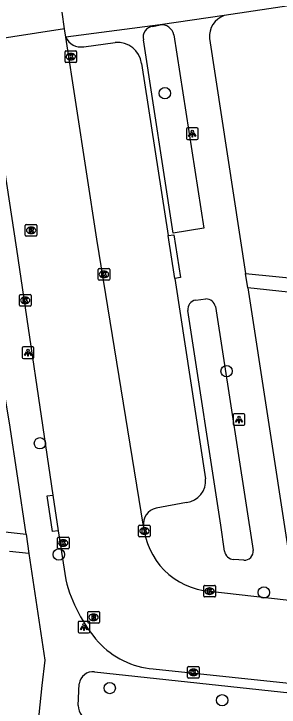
# Model space of a CAD drawing. Extents: x 162026 to 163499, y 387297 to 388169.
# Drawn here: x 162667.9 to 162690.8, y 387498.1 to 387558 of the extents above; entities that cross this region are included whole.
import ezdxf

# ---------------------------------------------------------------- set-up
doc = ezdxf.new("R2010")
doc.units = 0
for name, color, linetype in [('IMGEO_Boom', 7, 'Continuous'), ('IMGEO_Kolk', 7, 'Continuous'), ('IMGEO_Lichtpunt', 7, 'Continuous'), ('IMGEO_Rijbaan_lokaal_open', 7, 'Continuous'), ('IMGEO_Rioolput', 7, 'Continuous'), ('IMGEO_Voetpad_open', 7, 'Continuous')]:
    doc.layers.add(name, color=color, linetype=linetype)

msp = doc.modelspace()

# ---------------------------------------------------------------- linework, layer by layer
at = {"layer": 'IMGEO_Boom'}
for centre in [(162680.943, 387551.126), (162686.27, 387527.127), (162670.173, 387520.896), (162671.8, 387511.295), (162689.481, 387508.019), (162676.187, 387499.767), (162685.881, 387498.715)]:
    msp.add_circle(centre, 0.489, dxfattribs=at)
at = {"layer": 'IMGEO_Kolk'}
for p, q in [((162672.332, 387553.859), (162672.332, 387554.711)), ((162672.407, 387554.785), (162673.259, 387554.785)), ((162672.82, 387554.565), (162672.845, 387554.565)), ((162673.333, 387554.711), (162673.333, 387553.859)), ((162673.259, 387553.785), (162672.407, 387553.785)), ((162672.843, 387554.005), (162672.818, 387554.005)), ((162675.189, 387535.056), (162675.189, 387535.908)), ((162675.264, 387535.982), (162676.116, 387535.982)), ((162676.19, 387535.908), (162676.19, 387535.056)), ((162675.7, 387535.202), (162675.675, 387535.202)), ((162675.677, 387535.762), (162675.702, 387535.762)), ((162676.116, 387534.982), (162675.264, 387534.982)), ((162668.399, 387532.815), (162668.399, 387533.667)), ((162668.474, 387533.741), (162669.326, 387533.741)), ((162668.887, 387533.521), (162668.912, 387533.521)), ((162669.4, 387533.667), (162669.4, 387532.815)), ((162668.91, 387532.961), (162668.885, 387532.961)), ((162669.326, 387532.741), (162668.474, 387532.741)), ((162678.676, 387512.897), (162678.676, 387513.749)), ((162678.751, 387513.823), (162679.603, 387513.823)), ((162679.677, 387513.749), (162679.677, 387512.897)), ((162679.164, 387513.603), (162679.189, 387513.603)), ((162671.678, 387511.863), (162671.678, 387512.715)), ((162671.753, 387512.789), (162672.605, 387512.789)), ((162672.166, 387512.569), (162672.191, 387512.569)), ((162672.679, 387512.715), (162672.679, 387511.863)), ((162679.603, 387512.823), (162678.751, 387512.823)), ((162679.187, 387513.043), (162679.162, 387513.043)), ((162672.189, 387512.009), (162672.164, 387512.009)), ((162672.605, 387511.789), (162671.753, 387511.789)), ((162684.297, 387507.704), (162684.297, 387508.556)), ((162684.372, 387508.63), (162685.224, 387508.63)), ((162684.785, 387508.41), (162684.81, 387508.41)), ((162685.298, 387508.556), (162685.298, 387507.704)), ((162684.808, 387507.85), (162684.783, 387507.85)), ((162685.224, 387507.63), (162684.372, 387507.63)), ((162682.902, 387500.698), (162682.902, 387501.55)), ((162682.977, 387501.624), (162683.829, 387501.624)), ((162683.39, 387501.404), (162683.415, 387501.404)), ((162683.903, 387501.55), (162683.903, 387500.698)), ((162683.829, 387500.624), (162682.977, 387500.624)), ((162683.413, 387500.844), (162683.388, 387500.844))]:
    msp.add_line(p, q, dxfattribs=at)
for points in [[(162672.332, 387553.859), (162672.332, 387554.711)], [(162672.407, 387554.785), (162673.259, 387554.785)], [(162672.653, 387554.485), (162672.776, 387554.485), (162672.776, 387554.334), (162672.906, 387554.485), (162673.07, 387554.485), (162672.924, 387554.334), (162673.077, 387554.085), (162672.925, 387554.085), (162672.84, 387554.249), (162672.776, 387554.182), (162672.776, 387554.085), (162672.653, 387554.085), (162672.653, 387554.485)], [(162673.333, 387554.711), (162673.333, 387553.859)], [(162673.259, 387553.785), (162672.407, 387553.785)], [(162675.189, 387535.056), (162675.189, 387535.908)], [(162675.264, 387535.982), (162676.116, 387535.982)], [(162676.19, 387535.908), (162676.19, 387535.056)], [(162675.51, 387535.682), (162675.633, 387535.682), (162675.633, 387535.531), (162675.763, 387535.682), (162675.927, 387535.682), (162675.781, 387535.531), (162675.934, 387535.282), (162675.782, 387535.282), (162675.697, 387535.446), (162675.633, 387535.379), (162675.633, 387535.282), (162675.51, 387535.282), (162675.51, 387535.682)], [(162676.116, 387534.982), (162675.264, 387534.982)], [(162668.399, 387532.815), (162668.399, 387533.667)], [(162668.474, 387533.741), (162669.326, 387533.741)], [(162668.72, 387533.441), (162668.843, 387533.441), (162668.843, 387533.29), (162668.973, 387533.441), (162669.137, 387533.441), (162668.991, 387533.29), (162669.144, 387533.041), (162668.992, 387533.041), (162668.907, 387533.205), (162668.843, 387533.138), (162668.843, 387533.041), (162668.72, 387533.041), (162668.72, 387533.441)], [(162669.4, 387533.667), (162669.4, 387532.815)], [(162669.326, 387532.741), (162668.474, 387532.741)], [(162678.676, 387512.897), (162678.676, 387513.749)], [(162678.751, 387513.823), (162679.603, 387513.823)], [(162679.677, 387513.749), (162679.677, 387512.897)], [(162678.997, 387513.523), (162679.12, 387513.523), (162679.12, 387513.372), (162679.25, 387513.523), (162679.414, 387513.523), (162679.268, 387513.372), (162679.421, 387513.123), (162679.269, 387513.123), (162679.184, 387513.287), (162679.12, 387513.22), (162679.12, 387513.123), (162678.997, 387513.123), (162678.997, 387513.523)], [(162671.678, 387511.863), (162671.678, 387512.715)], [(162671.753, 387512.789), (162672.605, 387512.789)], [(162671.999, 387512.489), (162672.122, 387512.489), (162672.122, 387512.338), (162672.252, 387512.489), (162672.416, 387512.489), (162672.27, 387512.338), (162672.423, 387512.089), (162672.271, 387512.089), (162672.186, 387512.253), (162672.122, 387512.186), (162672.122, 387512.089), (162671.999, 387512.089), (162671.999, 387512.489)], [(162672.679, 387512.715), (162672.679, 387511.863)], [(162679.603, 387512.823), (162678.751, 387512.823)], [(162672.605, 387511.789), (162671.753, 387511.789)], [(162684.297, 387507.704), (162684.297, 387508.556)], [(162684.372, 387508.63), (162685.224, 387508.63)], [(162684.618, 387508.33), (162684.741, 387508.33), (162684.741, 387508.179), (162684.871, 387508.33), (162685.035, 387508.33), (162684.889, 387508.179), (162685.042, 387507.93), (162684.89, 387507.93), (162684.805, 387508.094), (162684.741, 387508.027), (162684.741, 387507.93), (162684.618, 387507.93), (162684.618, 387508.33)], [(162685.298, 387508.556), (162685.298, 387507.704)], [(162685.224, 387507.63), (162684.372, 387507.63)], [(162682.902, 387500.698), (162682.902, 387501.55)], [(162682.977, 387501.624), (162683.829, 387501.624)], [(162683.223, 387501.324), (162683.346, 387501.324), (162683.346, 387501.173), (162683.476, 387501.324), (162683.64, 387501.324), (162683.494, 387501.173), (162683.647, 387500.924), (162683.495, 387500.924), (162683.41, 387501.088), (162683.346, 387501.021), (162683.346, 387500.924), (162683.223, 387500.924), (162683.223, 387501.324)], [(162683.903, 387501.55), (162683.903, 387500.698)], [(162683.829, 387500.624), (162682.977, 387500.624)]]:
    msp.add_lwpolyline(points, dxfattribs=at)
for centre, start, end in [((162672.409, 387554.709), 91.55205, 178.44795), ((162672.409, 387554.709), 91.55205, 178.44795), ((162673.257, 387554.709), 1.55205, 88.44795), ((162673.257, 387554.709), 1.55205, 88.44795), ((162672.409, 387553.861), 181.55205, 268.44795), ((162672.409, 387553.861), 181.55205, 268.44795), ((162673.257, 387553.861), 271.55205, 358.44795), ((162673.257, 387553.861), 271.55205, 358.44795), ((162675.266, 387535.906), 91.55205, 178.44795), ((162675.266, 387535.906), 91.55205, 178.44795), ((162676.114, 387535.906), 1.55205, 88.44795), ((162676.114, 387535.906), 1.55205, 88.44795), ((162675.266, 387535.058), 181.55205, 268.44795), ((162675.266, 387535.058), 181.55205, 268.44795), ((162676.114, 387535.058), 271.55205, 358.44795), ((162676.114, 387535.058), 271.55205, 358.44795), ((162668.476, 387533.665), 91.55205, 178.44795), ((162668.476, 387533.665), 91.55205, 178.44795), ((162669.324, 387533.665), 1.55205, 88.44795), ((162669.324, 387533.665), 1.55205, 88.44795), ((162668.476, 387532.817), 181.55205, 268.44795), ((162668.476, 387532.817), 181.55205, 268.44795), ((162669.324, 387532.817), 271.55205, 358.44795), ((162669.324, 387532.817), 271.55205, 358.44795), ((162678.753, 387513.747), 91.55205, 178.44795), ((162678.753, 387513.747), 91.55205, 178.44795), ((162679.601, 387513.747), 1.55205, 88.44795), ((162679.601, 387513.747), 1.55205, 88.44795), ((162671.755, 387512.713), 91.55205, 178.44795), ((162671.755, 387512.713), 91.55205, 178.44795), ((162672.603, 387512.713), 1.55205, 88.44795), ((162672.603, 387512.713), 1.55205, 88.44795), ((162678.753, 387512.899), 181.55205, 268.44795), ((162678.753, 387512.899), 181.55205, 268.44795), ((162679.601, 387512.899), 271.55205, 358.44795), ((162679.601, 387512.899), 271.55205, 358.44795), ((162671.755, 387511.865), 181.55205, 268.44795), ((162671.755, 387511.865), 181.55205, 268.44795), ((162672.603, 387511.865), 271.55205, 358.44795), ((162672.603, 387511.865), 271.55205, 358.44795), ((162684.374, 387508.554), 91.55205, 178.44795), ((162684.374, 387508.554), 91.55205, 178.44795), ((162685.222, 387508.554), 1.55205, 88.44795), ((162685.222, 387508.554), 1.55205, 88.44795), ((162684.374, 387507.706), 181.55205, 268.44795), ((162684.374, 387507.706), 181.55205, 268.44795), ((162685.222, 387507.706), 271.55205, 358.44795), ((162685.222, 387507.706), 271.55205, 358.44795), ((162682.979, 387501.548), 91.55205, 178.44795), ((162682.979, 387501.548), 91.55205, 178.44795), ((162683.827, 387501.548), 1.55205, 88.44795), ((162683.827, 387501.548), 1.55205, 88.44795), ((162682.979, 387500.7), 181.55205, 268.44795), ((162682.979, 387500.7), 181.55205, 268.44795), ((162683.827, 387500.7), 271.55205, 358.44795), ((162683.827, 387500.7), 271.55205, 358.44795)]:
    msp.add_arc(centre, 0.0765, start, end, dxfattribs=at)
for centre, major_axis, ratio, start_param, end_param in [((162672.819, 387554.285), (-0.387, 0.002), 0.722429, 4.712389, 7.853982), ((162672.844, 387554.285), (-0.39, 0.002), 0.717154, 1.570796, 4.712389), ((162675.676, 387535.482), (-0.387, 0.002), 0.722429, 4.712389, 7.853982), ((162675.701, 387535.482), (-0.39, 0.002), 0.717154, 1.570796, 4.712389), ((162668.886, 387533.241), (-0.387, 0.002), 0.722429, 4.712389, 7.853982), ((162668.911, 387533.241), (-0.39, 0.002), 0.717154, 1.570796, 4.712389), ((162679.163, 387513.323), (-0.387, 0.002), 0.722429, 4.712389, 7.853982), ((162679.188, 387513.323), (-0.39, 0.002), 0.717154, 1.570796, 4.712389), ((162672.165, 387512.289), (-0.387, 0.002), 0.722429, 4.712389, 7.853982), ((162672.19, 387512.289), (-0.39, 0.002), 0.717154, 1.570796, 4.712389), ((162684.784, 387508.13), (-0.387, 0.002), 0.722429, 4.712389, 7.853982), ((162684.809, 387508.13), (-0.39, 0.002), 0.717154, 1.570796, 4.712389), ((162683.389, 387501.124), (-0.387, 0.002), 0.722429, 4.712389, 7.853982), ((162683.414, 387501.124), (-0.39, 0.002), 0.717154, 1.570796, 4.712389)]:
    msp.add_ellipse(centre, major_axis=major_axis, ratio=ratio, start_param=start_param, end_param=end_param, dxfattribs=at)
at = {"layer": 'IMGEO_Lichtpunt'}
for p, q in [((162682.807, 387548.029), (162682.807, 387547.222)), ((162682.807, 387548.029), (162682.807, 387547.222)), ((162683.709, 387548.124), (162682.901, 387548.124)), ((162683.709, 387548.124), (162682.901, 387548.124)), ((162683.803, 387547.222), (162683.803, 387548.029)), ((162683.803, 387547.222), (162683.803, 387548.029)), ((162682.901, 387547.128), (162683.709, 387547.128)), ((162682.901, 387547.128), (162683.709, 387547.128)), ((162669.545, 387529.214), (162668.737, 387529.214)), ((162669.545, 387529.214), (162668.737, 387529.214)), ((162668.643, 387529.119), (162668.643, 387528.312)), ((162668.643, 387529.119), (162668.643, 387528.312)), ((162669.639, 387528.312), (162669.639, 387529.119)), ((162669.639, 387528.312), (162669.639, 387529.119)), ((162668.737, 387528.218), (162669.545, 387528.218)), ((162668.737, 387528.218), (162669.545, 387528.218)), ((162686.838, 387523.356), (162686.838, 387522.549)), ((162686.838, 387523.356), (162686.838, 387522.549)), ((162687.74, 387523.451), (162686.932, 387523.451)), ((162687.74, 387523.451), (162686.932, 387523.451)), ((162687.834, 387522.549), (162687.834, 387523.356)), ((162687.834, 387522.549), (162687.834, 387523.356)), ((162686.932, 387522.455), (162687.74, 387522.455)), ((162686.932, 387522.455), (162687.74, 387522.455)), ((162673.468, 387505.431), (162673.468, 387504.624)), ((162673.468, 387505.431), (162673.468, 387504.624)), ((162674.37, 387505.526), (162673.562, 387505.526)), ((162674.37, 387505.526), (162673.562, 387505.526)), ((162674.464, 387504.624), (162674.464, 387505.431)), ((162674.464, 387504.624), (162674.464, 387505.431)), ((162673.562, 387504.53), (162674.37, 387504.53)), ((162673.562, 387504.53), (162674.37, 387504.53))]:
    msp.add_line(p, q, dxfattribs=at)
for points in [[(162683.181, 387547.693), (162683.22, 387547.665), (162683.032, 387547.403), (162682.994, 387547.43), (162683.181, 387547.693)], [(162683.283, 387547.645), (162683.33, 387547.645), (162683.33, 387547.323), (162683.283, 387547.323), (162683.283, 387547.645)], [(162683.393, 387547.665), (162683.431, 387547.692), (162683.618, 387547.43), (162683.579, 387547.402), (162683.393, 387547.665)], [(162669.017, 387528.783), (162669.056, 387528.755), (162668.868, 387528.493), (162668.83, 387528.52), (162669.017, 387528.783)], [(162669.119, 387528.735), (162669.166, 387528.735), (162669.166, 387528.413), (162669.119, 387528.413), (162669.119, 387528.735)], [(162669.229, 387528.755), (162669.267, 387528.782), (162669.454, 387528.52), (162669.415, 387528.492), (162669.229, 387528.755)], [(162687.212, 387523.02), (162687.251, 387522.992), (162687.063, 387522.73), (162687.025, 387522.757), (162687.212, 387523.02)], [(162687.314, 387522.972), (162687.361, 387522.972), (162687.361, 387522.65), (162687.314, 387522.65), (162687.314, 387522.972)], [(162687.424, 387522.992), (162687.462, 387523.019), (162687.649, 387522.757), (162687.61, 387522.729), (162687.424, 387522.992)], [(162673.842, 387505.095), (162673.881, 387505.067), (162673.693, 387504.805), (162673.655, 387504.832), (162673.842, 387505.095)], [(162673.944, 387505.047), (162673.991, 387505.047), (162673.991, 387504.725), (162673.944, 387504.725), (162673.944, 387505.047)], [(162674.054, 387505.067), (162674.092, 387505.094), (162674.279, 387504.832), (162674.24, 387504.804), (162674.054, 387505.067)]]:
    msp.add_lwpolyline(points, dxfattribs=at)
for centre in [(162683.306, 387547.827), (162669.142, 387528.917), (162687.337, 387523.154), (162673.967, 387505.229)]:
    msp.add_circle(centre, 0.0994, dxfattribs=at)
for centre, start, end in [((162682.901, 387548.029), 90, 180), ((162682.901, 387548.029), 90, 180), ((162683.709, 387548.029), 0, 90), ((162683.709, 387548.029), 0, 90), ((162682.901, 387547.222), 180, 270), ((162682.901, 387547.222), 180, 270), ((162683.709, 387547.222), 270, 0), ((162683.709, 387547.222), 270, 360), ((162668.737, 387529.119), 90, 180), ((162668.737, 387529.119), 90, 180), ((162669.545, 387529.119), 0, 90), ((162669.545, 387529.119), 0, 90), ((162668.737, 387528.312), 180, 270), ((162668.737, 387528.312), 180, 270), ((162669.545, 387528.312), 270, 0), ((162669.545, 387528.312), 270, 360), ((162686.932, 387523.356), 90, 180), ((162686.932, 387523.356), 90, 180), ((162687.74, 387523.356), 0, 90), ((162687.74, 387523.356), 0, 90), ((162686.932, 387522.549), 180, 270), ((162686.932, 387522.549), 180, 270), ((162687.74, 387522.549), 270, 0), ((162687.74, 387522.549), 270, 360), ((162673.562, 387505.431), 90, 180), ((162673.562, 387505.431), 90, 180), ((162674.37, 387505.431), 0, 90), ((162674.37, 387505.431), 0, 90), ((162673.562, 387504.624), 180, 270), ((162673.562, 387504.624), 180, 270), ((162674.37, 387504.624), 270, 0), ((162674.37, 387504.624), 270, 360)]:
    msp.add_arc(centre, 0.0946, start, end, dxfattribs=at)
at = {"layer": 'IMGEO_Rijbaan_lokaal_open'}
for points in [[(162672.291, 387556.69), (162672.095, 387558.114)], [(162672.291, 387556.69), (162665.375, 387555.633)], [(162672.403, 387555.96), (162672.291, 387556.69)], [(162665.375, 387555.633), (162668.152, 387537.647), (162671.29, 387516.433)], [(162679.11, 387513.745), (162675.072, 387538.534), (162672.403, 387555.96)], [(162671.29, 387516.433), (162671.746, 387513.354)], [(162679.11, 387513.745), (162679.176, 387513.327), (162679.286, 387512.787), (162679.443, 387512.258), (162679.647, 387511.746), (162679.896, 387511.254), (162680.188, 387510.786), (162680.521, 387510.346), (162680.892, 387509.937), (162681.297, 387509.564), (162681.735, 387509.228), (162682.2, 387508.932), (162682.691, 387508.68), (162683.201, 387508.472), (162683.729, 387508.31), (162684.268, 387508.196), (162684.573, 387508.154), (162756.513, 387500), (162809.066, 387494.139)], [(162671.746, 387513.354), (162672.393, 387509.096)], [(162679.933, 387501.42), (162693.547, 387500), (162723.24, 387496.706)]]:
    msp.add_lwpolyline(points, dxfattribs=at)
for centre, radius, start, end in [((162685.435, 387512.524), 13.485, 194.72627, 220.69569), ((162680.533, 387508.625), 7.23, 222.60364, 265.24107)]:
    msp.add_arc(centre, radius, start, end, dxfattribs=at)
at = {"layer": 'IMGEO_Rioolput'}
for p, q in [((162668.907, 387538.862), (162668.907, 387539.714)), ((162668.982, 387539.788), (162669.834, 387539.788)), ((162669.395, 387539.568), (162669.42, 387539.568)), ((162669.908, 387539.714), (162669.908, 387538.862)), ((162669.834, 387538.788), (162668.982, 387538.788)), ((162669.418, 387539.008), (162669.393, 387539.008)), ((162674.295, 387505.452), (162674.295, 387506.304)), ((162674.37, 387506.378), (162675.222, 387506.378)), ((162674.783, 387506.158), (162674.808, 387506.158)), ((162675.296, 387506.304), (162675.296, 387505.452)), ((162675.222, 387505.378), (162674.37, 387505.378)), ((162674.806, 387505.598), (162674.781, 387505.598))]:
    msp.add_line(p, q, dxfattribs=at)
for points in [[(162668.907, 387538.862), (162668.907, 387539.714)], [(162668.982, 387539.788), (162669.834, 387539.788)], [(162669.496, 387539.486), (162669.244, 387539.488), (162669.244, 387539.088)], [(162669.422, 387539.407), (162669.368, 387539.407), (162669.368, 387539.326)], [(162669.908, 387539.714), (162669.908, 387538.862)], [(162669.834, 387538.788), (162668.982, 387538.788)], [(162669.244, 387539.088), (162669.368, 387539.088), (162669.368, 387539.25), (162669.379, 387539.25)], [(162669.368, 387539.326), (162669.42, 387539.326)], [(162669.426, 387539.221), (162669.497, 387539.088), (162669.637, 387539.088), (162669.572, 387539.214)], [(162674.295, 387505.452), (162674.295, 387506.304)], [(162674.37, 387506.378), (162675.222, 387506.378)], [(162674.884, 387506.076), (162674.632, 387506.078), (162674.632, 387505.678)], [(162674.81, 387505.997), (162674.756, 387505.997), (162674.756, 387505.916)], [(162674.756, 387505.916), (162674.808, 387505.916)], [(162675.296, 387506.304), (162675.296, 387505.452)], [(162675.222, 387505.378), (162674.37, 387505.378)], [(162674.632, 387505.678), (162674.756, 387505.678), (162674.756, 387505.84), (162674.767, 387505.84)], [(162674.814, 387505.811), (162674.885, 387505.678), (162675.025, 387505.678), (162674.96, 387505.804)]]:
    msp.add_lwpolyline(points, dxfattribs=at)
for centre, radius, start, end in [((162668.984, 387539.712), 0.0765, 91.55205, 178.44795), ((162668.984, 387539.712), 0.0765, 91.55205, 178.44795), ((162669.428, 387539.311), 0.0964, 77.00612, 93.18647), ((162669.442, 387539.368), 0.0378, 276.66336, 79.67722), ((162669.495, 387539.376), 0.109, 350.36119, 89.41601), ((162669.832, 387539.712), 0.0765, 1.55205, 88.44795), ((162669.832, 387539.712), 0.0765, 1.55205, 88.44795), ((162668.984, 387538.864), 0.0765, 181.55205, 268.44795), ((162668.984, 387538.864), 0.0765, 181.55205, 268.44795), ((162669.378, 387539.197), 0.0533, 26.02933, 88.69889), ((162669.404, 387539.515), 0.19, 274.7715, 282.96867), ((162669.493, 387539.376), 0.112, 277.58423, 350.98172), ((162669.477, 387539.161), 0.108, 29.51342, 73.79051), ((162669.832, 387538.864), 0.0765, 271.55205, 358.44795), ((162669.832, 387538.864), 0.0765, 271.55205, 358.44795), ((162674.372, 387506.302), 0.0765, 91.55205, 178.44795), ((162674.372, 387506.302), 0.0765, 91.55205, 178.44795), ((162674.792, 387506.105), 0.19, 274.7715, 282.96867), ((162674.816, 387505.901), 0.0964, 77.00612, 93.18647), ((162674.83, 387505.958), 0.0378, 276.66336, 79.67722), ((162674.883, 387505.966), 0.109, 350.36119, 89.41601), ((162674.881, 387505.966), 0.112, 277.58423, 350.98172), ((162675.22, 387506.302), 0.0765, 1.55205, 88.44795), ((162675.22, 387506.302), 0.0765, 1.55205, 88.44795), ((162674.372, 387505.454), 0.0765, 181.55205, 268.44795), ((162674.372, 387505.454), 0.0765, 181.55205, 268.44795), ((162674.766, 387505.787), 0.0533, 26.02933, 88.69889), ((162674.865, 387505.751), 0.108, 29.51342, 73.79051), ((162675.22, 387505.454), 0.0765, 271.55205, 358.44795), ((162675.22, 387505.454), 0.0765, 271.55205, 358.44795)]:
    msp.add_arc(centre, radius, start, end, dxfattribs=at)
for centre, major_axis, ratio, start_param, end_param in [((162669.394, 387539.288), (-0.387, 0.002), 0.722429, 4.712389, 7.853982), ((162669.419, 387539.288), (-0.39, 0.002), 0.717154, 1.570796, 4.712389), ((162674.782, 387505.878), (-0.387, 0.002), 0.722429, 4.712389, 7.853982), ((162674.807, 387505.878), (-0.39, 0.002), 0.717154, 1.570796, 4.712389)]:
    msp.add_ellipse(centre, major_axis=major_axis, ratio=ratio, start_param=start_param, end_param=end_param, dxfattribs=at)
at = {"layer": 'IMGEO_Voetpad_open'}
for points in [[(162734.19, 387555.945), (162699.334, 387559.856), (162686.046, 387557.841)], [(162686.046, 387557.841), (162680.527, 387557.027)], [(162680.527, 387557.027), (162672.403, 387555.96)], [(162679.911, 387556.896), (162680.527, 387557.027)], [(162681.711, 387556.158), (162684.307, 387539.464), (162681.653, 387539.031), (162679.098, 387555.734)], [(162684.795, 387555.861), (162687.909, 387535.567)], [(162673.942, 387555.139), (162676.663, 387555.5)], [(162678.935, 387553.692), (162681.224, 387538.832)], [(162681.224, 387538.832), (162681.718, 387538.907), (162682.288, 387535.2), (162681.794, 387535.125)], [(162681.794, 387535.125), (162681.224, 387538.832)], [(162668.974, 387513.048), (162668.262, 387517.876), (162667.556, 387522.664), (162666.666, 387527.788), (162665.603, 387535.908)], [(162687.909, 387535.567), (162702.151, 387534.139), (162722.359, 387532.113), (162739.006, 387530.445)], [(162688.098, 387534.336), (162687.909, 387535.567)], [(162681.794, 387535.125), (162684.456, 387517.843)], [(162695.065, 387533.579), (162688.098, 387534.336)], [(162688.098, 387534.336), (162691.552, 387511.83)], [(162683.598, 387533.255), (162684.476, 387533.358)], [(162686.088, 387511.597), (162685.772, 387513.831), (162682.93, 387532.36)], [(162685.308, 387532.698), (162688.557, 387511.656)], [(162671.746, 387513.354), (162671.251, 387513.281), (162670.795, 387516.36), (162671.29, 387516.433)], [(162682.802, 387515.797), (162680.182, 387515.296)], [(162664.301, 387513.56), (162668.974, 387513.048)], [(162668.974, 387513.048), (162669.22, 387511.377)], [(162669.22, 387511.377), (162667.541, 387511.566)], [(162669.22, 387511.377), (162670.578, 387502.171), (162670.345, 387500), (162669.747, 387494.427)], [(162687.744, 387510.802), (162686.877, 387510.86)], [(162674.881, 387501.177), (162698.135, 387498.657)], [(162673.474, 387498.268), (162673.552, 387500.116)]]:
    msp.add_lwpolyline(points, dxfattribs=at)
for centre, radius, start, end in [((162686.734, 387556.021), 1.946, 110.70951, 184.71961), ((162680.002, 387555.967), 0.933, 95.58937, 194.45307), ((162680.661, 387555.969), 1.067, 10.2165, 97.22968), ((162673.698, 387556.535), 1.417, 203.92598, 279.91745), ((162676.869, 387553.427), 2.083, 7.30628, 95.66995), ((162683.699, 387532.483), 0.779, 97.46595, 189.06103), ((162684.484, 387532.513), 0.845, 12.62394, 90.52828), ((162682.586, 387517.663), 1.878, 276.5936, 5.50179), ((162680.476, 387513.947), 1.381, 102.28207, 188.41604), ((162686.934, 387511.712), 0.853, 187.71184, 266.19148), ((162687.793, 387511.569), 0.769, 266.33762, 6.4802), ((162674.764, 387499.961), 1.222, 84.49337, 172.71049), ((162674.694, 387498.215), 1.222, 177.5077, 263.59054)]:
    msp.add_arc(centre, radius, start, end, dxfattribs=at)

doc.saveas('drawing.dxf')
